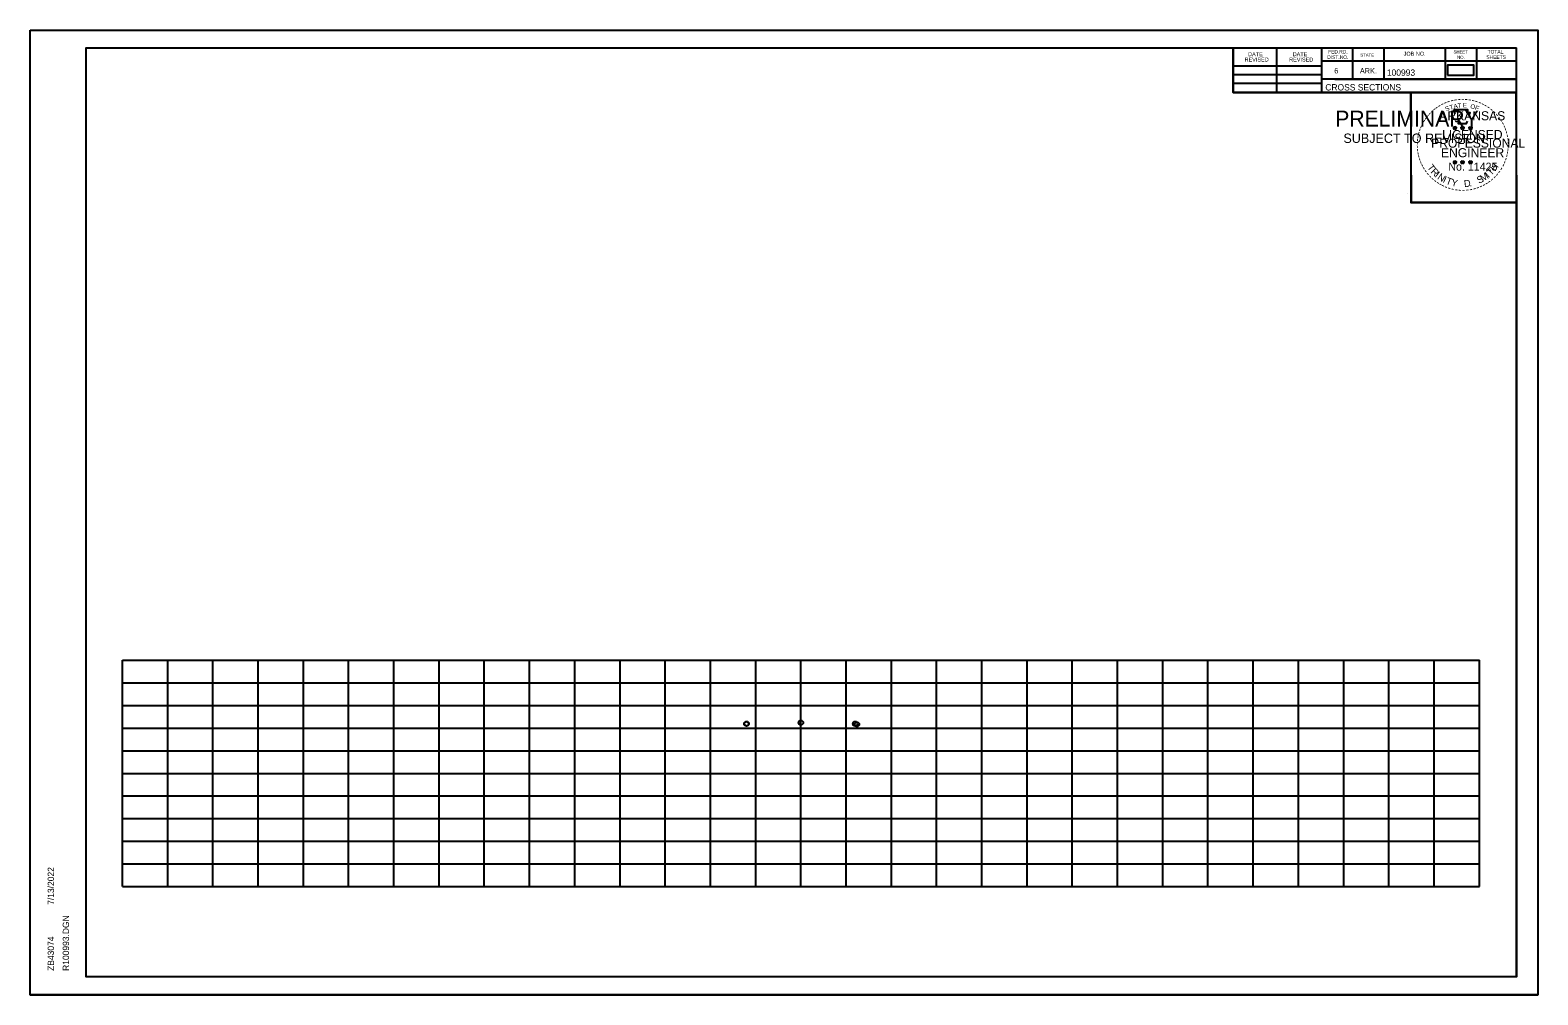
# Model space of a CAD drawing. Extents: x 4667 to 1632277, y -2100 to 724501.
# Drawn here: x 8335.2 to 8668.5, y -781.7 to -568.4 of the extents above; entities that cross this region are included whole.
import ezdxf

# ---------------------------------------------------------------- set-up
doc = ezdxf.new("R2010")
doc.units = 0
doc.layers.add('R_Grid', color=7, linetype='Continuous')
doc.layers.add('R_No Plot', color=7, linetype='Continuous')

msp = doc.modelspace()

# ---------------------------------------------------------------- linework, layer by layer
at = {"layer": 'R_Grid'}
for p, q in [((8355.57, -707.71), (8655.57, -707.71)), ((8355.57, -757.71), (8355.57, -707.71)), ((8365.57, -757.71), (8365.57, -707.71)), ((8375.57, -757.71), (8375.57, -707.71)), ((8385.57, -757.71), (8385.57, -707.71)), ((8395.57, -757.71), (8395.57, -707.71)), ((8405.57, -757.71), (8405.57, -707.71)), ((8415.57, -757.71), (8415.57, -707.71)), ((8425.57, -757.71), (8425.57, -707.71)), ((8435.57, -757.71), (8435.57, -707.71)), ((8445.57, -757.71), (8445.57, -707.71)), ((8455.57, -757.71), (8455.57, -707.71)), ((8465.57, -757.71), (8465.57, -707.71)), ((8475.57, -757.71), (8475.57, -707.71)), ((8485.57, -757.71), (8485.57, -707.71)), ((8495.57, -757.71), (8495.57, -707.71)), ((8505.57, -757.71), (8505.57, -707.71)), ((8515.57, -757.71), (8515.57, -707.71)), ((8525.57, -757.71), (8525.57, -707.71)), ((8535.57, -757.71), (8535.57, -707.71)), ((8545.57, -757.71), (8545.57, -707.71)), ((8555.57, -757.71), (8555.57, -707.71)), ((8565.57, -757.71), (8565.57, -707.71)), ((8575.57, -757.71), (8575.57, -707.71)), ((8585.57, -757.71), (8585.57, -707.71)), ((8595.57, -757.71), (8595.57, -707.71)), ((8605.57, -757.71), (8605.57, -707.71)), ((8615.57, -757.71), (8615.57, -707.71)), ((8625.57, -757.71), (8625.57, -707.71)), ((8635.57, -757.71), (8635.57, -707.71)), ((8645.57, -757.71), (8645.57, -707.71)), ((8655.57, -757.71), (8655.57, -707.71)), ((8355.57, -712.71), (8655.57, -712.71)), ((8355.57, -717.71), (8655.57, -717.71)), ((8355.57, -722.71), (8655.57, -722.71)), ((8355.57, -727.71), (8655.57, -727.71)), ((8355.57, -732.71), (8655.57, -732.71)), ((8355.57, -737.71), (8655.57, -737.71)), ((8355.57, -742.71), (8655.57, -742.71)), ((8355.57, -747.71), (8655.57, -747.71)), ((8355.57, -752.71), (8655.57, -752.71)), ((8355.57, -757.71), (8655.57, -757.71))]:
    msp.add_line(p, q, dxfattribs=at)
at = {"layer": 'R_No Plot'}
for p, q in [((8335.16, -568.36), (8668.5, -568.36)), ((8347.57, -572.25), (8663.75, -572.25)), ((8347.57, -777.71), (8347.57, -572.25)), ((8500.09, -572.51), (8500.09, -572.51)), ((8500.09, -572.51), (8500.09, -572.51)), ((8601.11, -582.13), (8601.11, -572.25)), ((8610.79, -582.13), (8610.79, -572.25)), ((8620.65, -572.25), (8620.65, -582.13)), ((8627.49, -572.25), (8627.49, -579.19)), ((8634.43, -572.25), (8634.43, -579.19)), ((8648.01, -572.25), (8648.01, -579.19)), ((8654.95, -572.25), (8654.95, -579.19)), ((8663.75, -777.71), (8663.75, -572.25)), ((8601.11, -576.27), (8620.65, -576.27)), ((8663.75, -575.19), (8620.65, -575.19)), ((8663.75, -575.17), (8663.75, -575.17)), ((8601.11, -578.13), (8620.65, -578.13)), ((8663.75, -579.19), (8620.65, -579.19)), ((8623.61, -579.19), (8663.75, -579.19)), ((8601.11, -580.07), (8620.65, -580.07)), ((8663.75, -582.13), (8601.11, -582.13)), ((8649.83, -589.88), (8650.18, -589.99)), ((8649.83, -589.88), (8650.08, -589.92)), ((8649.83, -589.88), (8650.07, -590)), ((8649.96, -590.28), (8650.18, -589.99)), ((8650.18, -589.62), (8650.14, -589.87)), ((8650.18, -589.99), (8650.18, -589.62)), ((8650.18, -589.62), (8650.23, -589.87)), ((8650.53, -589.88), (8650.18, -589.99)), ((8650.39, -590.28), (8650.18, -589.99)), ((8650.53, -589.88), (8650.24, -589.93)), ((8650.39, -590.28), (8650.26, -589.99)), ((8650.53, -589.88), (8650.32, -589.98)), ((8651.5, -589.88), (8651.85, -589.99)), ((8651.5, -589.88), (8651.75, -589.92)), ((8651.5, -589.88), (8651.74, -590)), ((8651.63, -590.28), (8651.85, -589.99)), ((8651.85, -589.62), (8651.81, -589.87)), ((8651.85, -589.99), (8651.85, -589.62)), ((8651.85, -589.62), (8651.9, -589.87)), ((8652.2, -589.88), (8651.85, -589.99)), ((8652.06, -590.28), (8651.85, -589.99)), ((8652.2, -589.88), (8651.91, -589.93)), ((8652.06, -590.28), (8651.93, -589.99)), ((8652.2, -589.88), (8651.99, -589.98)), ((8653.26, -589.89), (8653.61, -590)), ((8653.26, -589.89), (8653.52, -589.93)), ((8653.26, -589.89), (8653.5, -590.01)), ((8653.4, -590.3), (8653.61, -590)), ((8653.61, -589.63), (8653.57, -589.89)), ((8653.61, -590), (8653.61, -589.63)), ((8653.61, -589.63), (8653.66, -589.88)), ((8653.96, -589.89), (8653.61, -590)), ((8653.83, -590.3), (8653.61, -590)), ((8653.96, -589.89), (8653.67, -589.94)), ((8653.83, -590.3), (8653.69, -590.01)), ((8653.96, -589.89), (8653.76, -589.99)), ((8649.96, -590.28), (8650.09, -590.04)), ((8649.96, -590.28), (8650.18, -590.07)), ((8650.39, -590.28), (8650.18, -590.07)), ((8651.63, -590.28), (8651.76, -590.04)), ((8651.63, -590.28), (8651.85, -590.07)), ((8652.06, -590.28), (8651.85, -590.07)), ((8653.4, -590.3), (8653.52, -590.05)), ((8653.4, -590.3), (8653.61, -590.08)), ((8653.83, -590.3), (8653.61, -590.08)), ((8649.83, -597.45), (8650.18, -597.56)), ((8649.83, -597.45), (8650.08, -597.49)), ((8649.83, -597.45), (8650.06, -597.57)), ((8649.96, -597.86), (8650.18, -597.56)), ((8649.96, -597.86), (8650.09, -597.61)), ((8649.96, -597.86), (8650.17, -597.64)), ((8650.18, -597.2), (8650.13, -597.45)), ((8650.39, -597.86), (8650.17, -597.64)), ((8650.18, -597.56), (8650.18, -597.2)), ((8650.18, -597.2), (8650.22, -597.45)), ((8650.52, -597.45), (8650.18, -597.56)), ((8650.39, -597.86), (8650.18, -597.56)), ((8650.52, -597.45), (8650.24, -597.5)), ((8650.39, -597.86), (8650.25, -597.57)), ((8650.52, -597.45), (8650.32, -597.55)), ((8651.5, -597.45), (8651.84, -597.56)), ((8651.5, -597.45), (8651.75, -597.49)), ((8651.5, -597.45), (8651.73, -597.57)), ((8651.63, -597.86), (8651.84, -597.56)), ((8651.63, -597.86), (8651.75, -597.61)), ((8651.63, -597.86), (8651.84, -597.64)), ((8651.84, -597.2), (8651.8, -597.45)), ((8651.84, -597.56), (8651.84, -597.2)), ((8651.84, -597.2), (8651.89, -597.45)), ((8652.19, -597.45), (8651.84, -597.56)), ((8652.06, -597.86), (8651.84, -597.56)), ((8652.06, -597.86), (8651.84, -597.64)), ((8652.19, -597.45), (8651.91, -597.5)), ((8652.06, -597.86), (8651.92, -597.57)), ((8652.19, -597.45), (8651.99, -597.55)), ((8653.26, -597.46), (8653.61, -597.57)), ((8653.26, -597.46), (8653.52, -597.5)), ((8653.26, -597.46), (8653.5, -597.58)), ((8653.4, -597.87), (8653.61, -597.57)), ((8653.4, -597.87), (8653.52, -597.62)), ((8653.4, -597.87), (8653.61, -597.65)), ((8653.61, -597.21), (8653.57, -597.46)), ((8653.61, -597.57), (8653.61, -597.21)), ((8653.61, -597.21), (8653.66, -597.46)), ((8653.96, -597.46), (8653.61, -597.57)), ((8653.82, -597.87), (8653.61, -597.57)), ((8653.82, -597.87), (8653.61, -597.65)), ((8653.96, -597.46), (8653.67, -597.51)), ((8653.82, -597.87), (8653.69, -597.58)), ((8653.96, -597.46), (8653.75, -597.56)), ((8639.78, -604.59), (8639.78, -604.59)), ((8347.57, -777.71), (8347.57, -777.71)), ((8663.75, -777.71), (8347.57, -777.71)), ((8335.16, -781.69), (8668.5, -781.69))]:
    msp.add_line(p, q, dxfattribs=at)
for points in [[(8335.16, -568.36), (8668.5, -568.36), (8668.5, -781.69), (8335.16, -781.69)], [(8581.49, -572.25), (8601.11, -572.25), (8601.11, -582.13), (8617.22, -582.13), (8640.42, -582.13), (8640.42, -606.46), (8663.75, -606.46), (8663.75, -777.71), (8347.57, -777.71), (8347.57, -572.25)], [(8648.49, -578.31), (8654.32, -578.31), (8654.32, -576.12), (8648.49, -576.12)], [(8640.42, -582.13), (8663.63, -582.13), (8663.75, -606.46), (8640.54, -606.46)]]:
    msp.add_lwpolyline(points, close=True, dxfattribs=at)
for points in [[(8649.87, -586), (8650.14, -586.83)], [(8653.38, -586.92), (8653.52, -586.64), (8652.84, -586.66), (8652.99, -586), (8649.87, -586)], [(8650.18, -589.62), (8650.39, -590.28), (8649.83, -589.88), (8650.53, -589.88), (8649.96, -590.28), (8650.18, -589.62)], [(8650.36, -588.42), (8650.36, -588.51), (8650.93, -588.53), (8650.87, -589), (8652.74, -589), (8652.94, -588.46)], [(8651.85, -589.62), (8652.06, -590.28), (8651.5, -589.88), (8652.2, -589.88), (8651.63, -590.28), (8651.85, -589.62)], [(8653.61, -589.63), (8653.83, -590.3), (8653.26, -589.89), (8653.96, -589.89), (8653.4, -590.3), (8653.61, -589.63)], [(8650.18, -597.2), (8650.39, -597.86), (8649.83, -597.45), (8650.52, -597.45), (8649.96, -597.86), (8650.18, -597.2)], [(8651.84, -597.2), (8652.06, -597.86), (8651.5, -597.45), (8652.19, -597.45), (8651.63, -597.86), (8651.84, -597.2)], [(8653.61, -597.21), (8653.82, -597.87), (8653.26, -597.46), (8653.96, -597.46), (8653.4, -597.87), (8653.61, -597.21)]]:
    msp.add_lwpolyline(points, dxfattribs=at)
for centre, radius in [((8650.18, -589.99), 0.172), ((8650.18, -589.99), 0.145), ((8650.18, -589.99), 0.116), ((8650.18, -589.99), 0.0991), ((8650.18, -589.99), 0.0747), ((8650.18, -589.99), 0.0495), ((8650.18, -589.99), 0.0296), ((8651.85, -589.99), 0.172), ((8651.85, -589.99), 0.145), ((8651.85, -589.99), 0.116), ((8651.85, -589.99), 0.0991), ((8651.85, -589.99), 0.0747), ((8651.85, -589.99), 0.0495), ((8651.85, -589.99), 0.0296), ((8653.61, -590), 0.172), ((8653.61, -590), 0.145), ((8653.61, -590), 0.116), ((8653.61, -590), 0.0991), ((8653.61, -590), 0.0747), ((8653.61, -590), 0.0495), ((8653.61, -590), 0.0296), ((8650.17, -597.56), 0.172), ((8650.17, -597.56), 0.145), ((8650.17, -597.56), 0.116), ((8650.17, -597.56), 0.0991), ((8650.17, -597.56), 0.0747), ((8650.17, -597.56), 0.0495), ((8650.17, -597.56), 0.0296), ((8651.84, -597.56), 0.172), ((8651.84, -597.56), 0.145), ((8651.84, -597.56), 0.116), ((8651.84, -597.56), 0.0991), ((8651.84, -597.56), 0.0747), ((8651.84, -597.56), 0.0495), ((8651.84, -597.56), 0.0296), ((8653.61, -597.57), 0.172), ((8653.61, -597.57), 0.145), ((8653.61, -597.57), 0.116), ((8653.61, -597.57), 0.0991), ((8653.61, -597.57), 0.0747), ((8653.61, -597.57), 0.0495), ((8653.61, -597.57), 0.0296), ((8493.51, -721.76), 0.5), ((8493.57, -721.74), 0.5), ((8505.57, -721.5), 0.5), ((8517.57, -721.74), 0.5), ((8517.97, -721.88), 0.5)]:
    msp.add_circle(centre, radius, dxfattribs=at)

# ---------------------------------------------------------------- texts
for s, height, rotation, p in [('DATE', 0.879, 360, (8604.44, -574.12)), ('DATE', 0.879, 360, (8614.3, -574.12)), ('FED.RD.', 0.782, 360, (8622.13, -573.53)), ('JOB NO.', 0.879, 360, (8638.83, -574.01)), ('SHEET', 0.684, 360, (8649.87, -573.53)), ('TOTAL', 0.782, 360, (8657.39, -573.53)), ('REVISED', 0.879, 360, (8603.66, -575.3)), ('REVISED', 0.879, 360, (8613.52, -575.3)), ('DIST.NO.', 0.782, 360, (8621.93, -574.71)), ('STATE', 0.684, 360, (8629.25, -574.21)), ('NO.', 0.684, 360, (8650.65, -574.71)), ('SHEETS', 0.782, 360, (8657.11, -574.71)), ('6', 1.17, 360, (8623.49, -577.93)), ('ARK.', 1.172, 360, (8629.15, -577.93)), ('100993', 1.4, 360, (8635.12, -578.45)), ('CROSS SECTIONS', 1.4, 360, (8621.51, -581.7)), ('PRELIMINARY', 3.5, 360, (8623.7, -589.67)), ('-', 1.6, 48.423, (8644.82, -587.5)), ('-', 1.6, 42.9622, (8645.27, -587.02)), ('-', 1.6, 38.9507, (8645.7, -586.6)), ('-', 1.6, 36.2317, (8646.18, -586.22)), ('-', 1.6, 34.0636, (8646.76, -585.83)), ('ARKANSAS', 2, 360, (8646.72, -588.29)), ('-', 1.6, 28.7918, (8647.35, -585.46)), ('-', 1.6, 24.3072, (8647.99, -585.14)), ('S', 1, 21.594, (8648.23, -586.32)), ('-', 1.6, 19.1761, (8648.62, -584.87)), ('T', 1, 16.4036, (8649.14, -585.99)), ('-', 1.6, 13.6301, (8649.37, -584.63)), ('A', 1, 11.2132, (8649.97, -585.74)), ('-', 1.6, 10.2193, (8650.05, -584.47)), ('T', 1, 6.0228, (8650.82, -585.57)), ('-', 1.6, 5.8968, (8650.78, -584.36)), ('-', 1.6, 0.1862, (8651.55, -584.29)), ('E', 1, 0.8323, (8651.92, -585.46)), ('-', 1.6, 357.743, (8652.27, -584.3)), ('-', 1.6, 352.1617, (8653.02, -584.36)), ('O', 1, 350.4515, (8653.52, -585.67)), ('-', 1.6, 347.2049, (8653.73, -584.47)), ('F', 1, 340.0707, (8654.48, -585.9)), ('-', 1.6, 342.3362, (8654.37, -584.62)), ('-', 1.6, 337.8551, (8655.1, -584.85)), ('-', 1.6, 334.1211, (8655.74, -585.12)), ('-', 1.6, 329.6409, (8656.31, -585.4)), ('-', 1.6, 325.8627, (8656.96, -585.76)), ('-', 1.6, 320.5297, (8657.57, -586.19)), ('-', 1.6, 315.5786, (8658.17, -586.68)), ('DWB', 0.01, 360, (8624.44, -587.82)), ('-', 1.6, 67.7743, (8643.11, -590.3)), ('-', 1.6, 62.8713, (8643.37, -589.69)), ('-', 1.6, 58.0706, (8643.68, -589.08)), ('-', 1.6, 54.2325, (8644, -588.55)), ('-', 1.6, 50.6142, (8644.42, -587.98)), ('DWB', 0.01, 360, (8650.17, -589.99)), ('DWB', 0.01, 360, (8651.84, -589.99)), ('DWB', 0.01, 360, (8653.6, -590)), ('-', 1.6, 309.8797, (8658.74, -587.23)), ('-', 1.6, 306.6522, (8659.26, -587.83)), ('-', 1.4, 303.6753, (8659.75, -588.4)), ('-', 1.6, 299.6684, (8660.07, -589)), ('-', 1.6, 294.6628, (8660.39, -589.62)), ('SUBJECT TO REVISION', 2.0751, 360, (8625.51, -593.3)), ('-', 1.6, 89.0622, (8642.46, -593.75)), ('-', 1.6, 85.1863, (8642.48, -593.05)), ('-', 1.6, 81.2013, (8642.56, -592.36)), ('-', 1.6, 75.461, (8642.69, -591.64)), ('-', 1.6, 72.3945, (8642.89, -590.93)), ('PROFESSIONAL', 2, 360, (8644.9, -594.34)), ('LICENSED', 2, 360, (8647.32, -592.44)), ('-', 1.6, 290.5728, (8660.65, -590.19)), ('-', 1.6, 285.1233, (8660.88, -590.77)), ('-', 1.6, 280.5493, (8661.08, -591.51)), ('-', 1.6, 276.5962, (8661.24, -592.28)), ('-', 1.6, 274.3301, (8661.3, -593)), ('-', 1.6, 94.1959, (8642.49, -594.47)), ('-', 1.6, 98.9479, (8642.57, -595.14)), ('-', 1.6, 101.7149, (8642.7, -595.87)), ('-', 1.6, 105.4578, (8642.86, -596.47)), ('ENGINEER', 2, 360, (8647.09, -596.46)), ('-', 1.6, 252.8681, (8660.96, -596.35)), ('-', 1.6, 255.7626, (8661.14, -595.63)), ('-', 1.6, 260.9953, (8661.25, -594.96)), ('-', 1.6, 263.5172, (8661.32, -594.3)), ('-', 1.6, 269.9407, (8661.34, -593.64)), ('-', 1.6, 109.0874, (8643.08, -597.1)), ('-', 1.6, 114.0643, (8643.33, -597.7)), ('-', 1.6, 115.7289, (8643.64, -598.31)), ('-', 1.6, 120.4471, (8643.99, -598.9)), ('-', 1.6, 125.8934, (8644.4, -599.46)), ('-', 1.6, 130.7181, (8644.86, -600.01)), ('T', 1.54, 306.0406, (8643.94, -598.72)), ('R', 1.54, 314.005, (8644.7, -599.77)), ('I', 1.54, 321.9694, (8645.6, -600.7)), ('N', 1.54, 326.5002, (8646.17, -601.17)), ('No. 11425', 1.757, 360, (8648.71, -599.42)), ('DWB', 0.01, 360, (8650.16, -597.57)), ('DWB', 0.01, 360, (8651.83, -597.57)), ('DWB', 0.01, 360, (8653.6, -597.58)), ('M', 1.54, 32.6563, (8656.32, -601.95)), ('I', 1.54, 42.1136, (8657.6, -601.11)), ('T', 1.54, 46.6444, (8658.17, -600.63)), ('H', 1.54, 54.6088, (8659.06, -599.69)), ('-', 1.6, 233.8452, (8659.67, -599.06)), ('-', 1.6, 239.0712, (8660.08, -598.41)), ('-', 1.6, 244.6197, (8660.47, -597.66)), ('-', 1.6, 247.8887, (8660.73, -597.03)), ('-', 1.6, 134.2238, (8645.38, -600.56)), ('-', 1.6, 138.9338, (8645.9, -601.02)), ('-', 1.6, 144.6463, (8646.46, -601.43)), ('-', 1.6, 148.0898, (8647.02, -601.8)), ('-', 1.6, 151.5704, (8647.6, -602.12)), ('-', 1.6, 154.6002, (8648.12, -602.37)), ('I', 1.54, 335.3603, (8647.37, -601.96)), ('-', 1.6, 158.5612, (8648.74, -602.63)), ('T', 1.54, 339.8912, (8648.03, -602.29)), ('-', 1.6, 162.7983, (8649.43, -602.84)), ('Y', 1.54, 347.8556, (8649.25, -602.73)), ('D', 1.54, 6.3969, (8652.24, -603.09)), ('.', 1.54, 13.7642, (8653.43, -602.96)), ('-', 1.6, 195.4743, (8654.68, -602.74)), ('-', 1.6, 200.7184, (8655.36, -602.5)), ('S', 1.54, 26.9312, (8655.48, -602.36)), ('-', 1.6, 204.2516, (8655.98, -602.22)), ('-', 1.6, 207.3568, (8656.6, -601.91)), ('-', 1.6, 212.2491, (8657.16, -601.56)), ('-', 1.6, 215.7363, (8657.69, -601.17)), ('-', 1.6, 221.0851, (8658.24, -600.7)), ('-', 1.6, 225.7653, (8658.77, -600.19)), ('-', 1.6, 231.2538, (8659.24, -599.63)), ('-', 1.6, 167.5555, (8650.14, -603)), ('-', 1.6, 173.1155, (8650.92, -603.11)), ('-', 1.6, 176.5183, (8651.66, -603.17)), ('-', 1.6, 181.5918, (8652.41, -603.15)), ('-', 1.6, 185.8167, (8653.22, -603.07)), ('-', 1.6, 191.2858, (8653.95, -602.94)), ('7/13/2022', 1.4, 90, (8340.43, -761.78)), ('R100993.DGN', 1.4, 90, (8343.76, -776.39)), ('ZB43074', 1.4, 90, (8340.43, -776.39))]:
    msp.add_text(s, height=height, rotation=rotation, dxfattribs=at).set_placement(p)

doc.saveas('drawing.dxf')
